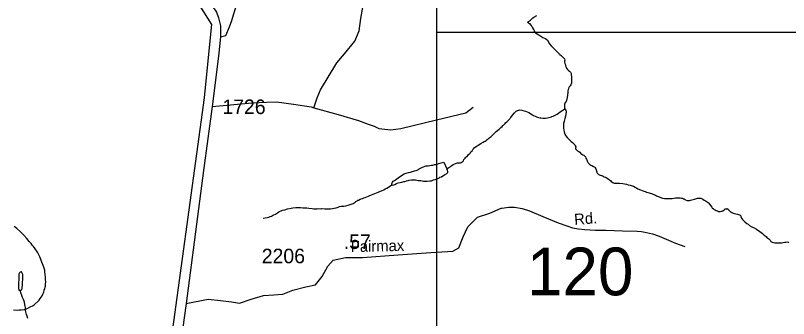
# Model space of a CAD drawing. Extents: x 2206922 to 2357709, y 510027 to 673830.
# Drawn here: x 2325457 to 2332102, y 572837 to 575442 of the extents above; entities that cross this region are included whole.
import ezdxf

# ---------------------------------------------------------------- set-up
doc = ezdxf.new("R2010")
doc.units = 0
for name, color, linetype in [('Exist Boundary Political Urban Extension UEB', 7, 'Continuous'), ('Exist Hydrographic Creek Single Shore', 7, 'Continuous'), ('Exist Hydrographic Misc Water Feature', 7, 'Continuous'), ('Exist Road Non-System Type 51', 7, 'Continuous'), ('Exist Road Non-System Type 51 Label', 7, 'Continuous'), ('Exist Road Secondary Mileage Hundredths English Label', 7, 'Continuous'), ('Exist Road Secondary Structure Standard Bridge Number Label', 7, 'Continuous'), ('Exist Road Secondary Type 51 Attributed', 7, 'Continuous'), ('Exist Road Secondary Type 51 Number Label', 7, 'Continuous'), ('Map Preparation Inset Cut Line', 7, 'Continuous')]:
    doc.layers.add(name, color=color, linetype=linetype)

msp = doc.modelspace()

# ---------------------------------------------------------------- linework, layer by layer
at = {"layer": 'Exist Boundary Political Urban Extension UEB'}
msp.add_lwpolyline([(2326617.5, 571132), (2326752.6, 572327.6), (2327081.9, 574735.7), (2327123.1, 575137.1), (2327143.7, 575363.5), (2327040.8, 575528.1), (2326855.5, 575692.8), (2326011.5, 576145.6), (2325992.1, 576155.6)], dxfattribs=at)
at = {"layer": 'Exist Hydrographic Creek Single Shore'}
for points in [[(2330179.9, 574640.1), (2330185.8, 574632.3), (2330188.3, 574628.3), (2330189.9, 574618.3), (2330190.5, 574608.5), (2330188.3, 574598.3), (2330188.3, 574590.6), (2330184.6, 574576.1), (2330178.9, 574556.3), (2330172.9, 574534.1), (2330167.6, 574514.2), (2330167.6, 574504.1), (2330167.8, 574492.3), (2330167.8, 574472), (2330170, 574460.3), (2330174.4, 574442.2), (2330180.3, 574422.3), (2330188.7, 574406.4), (2330198.5, 574394.4), (2330213.1, 574378.8), (2330224.6, 574366.9), (2330234.8, 574358.9), (2330244.9, 574350.9), (2330253.1, 574343.2), (2330257, 574339.4), (2330263.1, 574333.1), (2330265.6, 574329.1), (2330269.3, 574321.3), (2330273.6, 574313.4), (2330273.6, 574309.3), (2330271.5, 574301.5), (2330271.3, 574295.4), (2330275.4, 574289.5), (2330281.8, 574283.3), (2330287.9, 574279.6), (2330299.6, 574273.7), (2330308, 574267.6), (2330317.9, 574256), (2330325.9, 574249.9), (2330334.3, 574244.2), (2330342.1, 574240.2), (2330348.2, 574236.4), (2330352.3, 574232.2), (2330356.4, 574226.3), (2330360.3, 574216.4), (2330364.4, 574208.4), (2330370.8, 574192.5), (2330374.9, 574184.5), (2330376.7, 574180.6), (2330380.8, 574174.7), (2330384.7, 574168.9), (2330395.2, 574160.9), (2330403, 574156.8), (2330411, 574153.2), (2330425.3, 574145), (2330437.2, 574137.1), (2330441.1, 574133.2), (2330445.4, 574125.3), (2330449.7, 574115.3), (2330451.8, 574107.3), (2330453.8, 574099.3), (2330455.5, 574093.4), (2330457.7, 574087.3), (2330461.8, 574081.4), (2330467.6, 574077.8), (2330473.7, 574073.6), (2330483.8, 574069.7), (2330494, 574067.7), (2330502, 574064.1), (2330508, 574062), (2330518, 574056), (2330525.8, 574052.4), (2330534.2, 574048.3), (2330542, 574044.3), (2330554.3, 574036.7), (2330562.3, 574030.6), (2330572.4, 574022.6), (2330578.3, 574014.9), (2330590.6, 574006.9), (2330604.5, 574001.2), (2330634.5, 573999.5), (2330648.4, 573999.8), (2330676.7, 573998), (2330692.5, 573994), (2330708.5, 573992.5), (2330722.7, 573986.3), (2330740.9, 573982.7), (2330756.9, 573976.7), (2330768.8, 573974.8), (2330785, 573967.1), (2330790.7, 573963), (2330806.9, 573953.3), (2330829.1, 573943.5), (2330857.4, 573931.9), (2330869.5, 573928.1), (2330881.6, 573924.2), (2330891.6, 573920.3), (2330925.3, 573910.7), (2330935.7, 573906.8), (2330959.5, 573897.1)], [(2330959.5, 573897.1), (2330967.3, 573893.1), (2330983.9, 573885.3), (2330995.6, 573879.5), (2331020, 573871.8), (2331035.8, 573869.8), (2331047.7, 573868), (2331073.7, 573868.1), (2331087.9, 573868.4), (2331101.8, 573870.4), (2331115.7, 573872.8), (2331129.7, 573874.8), (2331142, 573874.9), (2331153.5, 573875.2), (2331163.7, 573875.3), (2331171.3, 573875.4), (2331181.8, 573873.4), (2331191.6, 573871.5), (2331199.8, 573867.4), (2331203.7, 573865.6), (2331209.9, 573861.8), (2331217.9, 573857.8), (2331230, 573851.9), (2331239.8, 573852.1), (2331245.7, 573852), (2331250.1, 573852.2), (2331258.1, 573854.2), (2331271.8, 573858.2), (2331281.8, 573860.3), (2331294.1, 573864.6), (2331303.4, 573866.9), (2331311.4, 573868.9), (2331319.8, 573872.9), (2331333.3, 573872.9), (2331349.7, 573871.3), (2331364.1, 573863.4), (2331377.6, 573855.7), (2331393.8, 573845.5), (2331410, 573835.8), (2331418.2, 573828.1), (2331432.6, 573810.1), (2331442.6, 573796), (2331446.3, 573790.2), (2331456.5, 573780.5), (2331464.3, 573774.5), (2331472.7, 573770.4), (2331480.5, 573766.8), (2331491, 573762.8), (2331498.8, 573758.8), (2331504.9, 573757.1), (2331508.6, 573756.9), (2331514.8, 573757.2), (2331524.8, 573759), (2331530.6, 573761.3), (2331536.5, 573763.3), (2331550.5, 573773.3), (2331556.6, 573779.7), (2331566.9, 573779.8), (2331570.6, 573781.7), (2331574.9, 573781.8), (2331584.7, 573773.9), (2331588.6, 573770), (2331601.1, 573758), (2331606.8, 573753.9), (2331614.8, 573748.2), (2331626.9, 573744.4), (2331648.9, 573738.7), (2331662.6, 573734.6), (2331681.3, 573728.9), (2331685.2, 573726.7), (2331691.1, 573718.9), (2331693, 573715)], [(2331693, 573715), (2331699.1, 573701.1), (2331707.3, 573689.3), (2331715.5, 573679.1), (2331725.8, 573669.5), (2331743.8, 573655.4), (2331754.1, 573647.8), (2331767.8, 573638), (2331786.1, 573625.9), (2331806.2, 573616.4), (2331826.3, 573604.5), (2331854.5, 573584.8), (2331878.7, 573567), (2331890.6, 573557.1), (2331892.9, 573553.1), (2331900.9, 573547.4), (2331908.9, 573541.3), (2331916.9, 573535.3), (2331925.3, 573529.6), (2331933.1, 573523.5), (2331939, 573515.8), (2331943.1, 573511.9), (2331947.6, 573505.9), (2331951.3, 573499.7), (2331961.4, 573494.1), (2331973.5, 573490.3), (2331985.4, 573488.1), (2331999.1, 573488.4), (2332011.4, 573488.6), (2332023.3, 573488.4), (2332035.2, 573488.7), (2332045.5, 573488.8), (2332057.3, 573491.1), (2332069.6, 573493.3), (2332079.3, 573493), (2332095.5, 573495.5), (2332105.5, 573491.5)]]:
    msp.add_lwpolyline(points, dxfattribs=at)
at = {"layer": 'Exist Hydrographic Misc Water Feature'}
for points in [[(2329858, 575384.4), (2329885.6, 575402.5), (2329902, 575418.7), (2329911.5, 575427.1), (2329939.2, 575443.1)], [(2329858, 575384.4), (2329874.4, 575372.6), (2329886.5, 575358.6), (2329894.7, 575346.9), (2329902.5, 575334.7), (2329910.7, 575322.9), (2329912.9, 575318.9), (2329917, 575307), (2329921.1, 575301.1), (2329927.1, 575293.3), (2329941, 575283.1), (2329955.6, 575275.7), (2329973.4, 575263.6), (2329991.4, 575254), (2330005.8, 575247.8), (2330015.8, 575242.2), (2330029.6, 575230.5), (2330048, 575198.5), (2330062, 575182.6), (2330078.4, 575163.1), (2330088.4, 575155.1), (2330106.5, 575135.4), (2330124.5, 575119.2), (2330136.6, 575107.7), (2330149.1, 575097.7), (2330165.1, 575079.9), (2330175.4, 575069.8), (2330179.5, 575057.9), (2330177.6, 575048), (2330177.6, 575039.9), (2330179.9, 575028.2), (2330183.8, 575018.3), (2330186, 575008.2), (2330190.3, 574998.2), (2330194.2, 574988.3), (2330202.2, 574978.2), (2330210.2, 574970.5), (2330220.5, 574962.5), (2330226.8, 574954.6), (2330232.8, 574944.4), (2330235, 574932.7), (2330236.9, 574918.6), (2330237.1, 574906.8), (2330237.3, 574894.7), (2330237.3, 574882.9), (2330235.5, 574868.6), (2330235.9, 574860.8), (2330230.1, 574846.7), (2330225.8, 574838.8), (2330217.8, 574828.7), (2330214.1, 574822.3), (2330210, 574812.4), (2330208.2, 574804.6), (2330206.5, 574794.3), (2330204.5, 574784.4), (2330202.6, 574758.3), (2330198.5, 574736.2), (2330193, 574710.3), (2330187.1, 574698.2), (2330183.6, 574694.3), (2330179.7, 574684.4), (2330177.4, 574676.1), (2330175.8, 574656.1), (2330177.6, 574644.1), (2330179.9, 574640.1)], [(2329166.3, 574123.5), (2329183.5, 574135.9), (2329193.8, 574141.6), (2329199.7, 574146), (2329207.9, 574152.1), (2329219.4, 574160.1), (2329233.6, 574168.1), (2329239.5, 574170.5), (2329249.4, 574174.2), (2329255.5, 574174.5), (2329261.5, 574174.5), (2329269.5, 574174.9), (2329281.3, 574176.7), (2329287.1, 574178.7), (2329297.1, 574182.9), (2329303.5, 574187.2), (2329307.4, 574193.1), (2329311.3, 574203.1), (2329317.2, 574211.1), (2329323, 574217.1), (2329328.5, 574223.2), (2329339, 574231.3), (2329352.7, 574247.5), (2329364.4, 574257.5), (2329372.4, 574269.7), (2329382.2, 574280), (2329388.2, 574290), (2329394.3, 574296), (2329403.6, 574306), (2329417.5, 574316), (2329433.7, 574326.6), (2329457.7, 574342.4), (2329477.2, 574352.9), (2329487.2, 574359.1), (2329493.4, 574363), (2329503.2, 574368.8), (2329513.1, 574377.1), (2329521.1, 574383.2), (2329527.2, 574387.1), (2329535, 574393.3), (2329542.8, 574399.4), (2329552.6, 574407.6), (2329558.8, 574413.6), (2329568.6, 574423.9), (2329590.2, 574444.1), (2329614.4, 574464), (2329630.3, 574478.3), (2329639.6, 574488.6), (2329647.8, 574496.7), (2329653.5, 574500.7), (2329659.7, 574506.7), (2329665.6, 574514.7), (2329673.4, 574522.9), (2329679.6, 574528.9), (2329705.2, 574555), (2329709.3, 574559.3), (2329714.8, 574565.3), (2329721, 574573.3), (2329732.9, 574589.4), (2329744.6, 574603.4), (2329752.4, 574611.6), (2329762.2, 574619.8), (2329772.2, 574624), (2329776.3, 574625.8), (2329792.3, 574629.9), (2329808.3, 574628.3), (2329818.6, 574626.3), (2329830.3, 574622.6), (2329842.4, 574618.7), (2329854.5, 574614.8), (2329870.5, 574608.8), (2329884.4, 574601), (2329888.5, 574597.2), (2329902.7, 574587.4), (2329910.9, 574581.2), (2329924.8, 574575.5), (2329934.8, 574571.5), (2329943.1, 574569.5), (2329964.6, 574563.8), (2329972.8, 574562.2), (2329990.8, 574558.2), (2329998.8, 574558.2), (2330002.7, 574558.5), (2330013, 574560.6), (2330030.6, 574562.8), (2330040.9, 574564.9), (2330064.9, 574571.1), (2330069, 574572.9), (2330078.6, 574577.1), (2330096.4, 574585.3), (2330102.8, 574587.2), (2330112.6, 574593.5), (2330124.1, 574603.5), (2330140.3, 574613.6), (2330161.8, 574628.2), (2330179.9, 574640.1)], [(2328693.7, 573986.6), (2328691.8, 573990.5), (2328691.6, 573994.6), (2328697.8, 574010.7), (2328703.5, 574016.8), (2328715, 574024.8), (2328723.2, 574030.8), (2328747.2, 574047), (2328766.9, 574061.1), (2328780.6, 574069.6), (2328784.7, 574071.4), (2328798.9, 574079.8), (2328814.9, 574086), (2328834.5, 574091.9), (2328852.6, 574096.1), (2328870.2, 574102.4), (2328888.5, 574106.5), (2328902.4, 574108.9), (2328910.2, 574113), (2328920.3, 574118.8), (2328928, 574122.9), (2328938.1, 574129.1), (2328955.9, 574137.3), (2328964.3, 574141.3), (2328977.7, 574147.4), (2328987.7, 574149.5), (2329003.5, 574150), (2329017.9, 574151.9), (2329029.7, 574154.2), (2329045.9, 574156.2), (2329059.7, 574160.6), (2329073.6, 574162.6), (2329081.6, 574164.6), (2329095.6, 574168.6), (2329117.5, 574175.1), (2329127.6, 574179.2), (2329139.2, 574181.1), (2329166.3, 574123.5)], [(2328693.7, 573986.6), (2328697.8, 573984.8), (2328709.9, 573986.6), (2328717.5, 573990.7), (2328731.6, 573997.1), (2328747.6, 574003.2), (2328763.6, 574007.3), (2328779.6, 574009.3), (2328795.2, 574013.9), (2328805.2, 574015.6), (2328817.5, 574019.9), (2328831.3, 574023.9), (2328841.5, 574026), (2328861.4, 574028.2), (2328879.2, 574030.4), (2328897.1, 574029), (2328919, 574024.9), (2328941.2, 574023.1), (2328963.1, 574019.4), (2328997.4, 574017.9), (2329019.3, 574019.9), (2329032.8, 574022.3), (2329050.9, 574028.5), (2329065.2, 574032.4), (2329079, 574038.5), (2329095, 574044.6), (2329104.8, 574052.9), (2329118.7, 574055.3), (2329130.6, 574065.2), (2329144.6, 574073.2), (2329164.7, 574083.6), (2329172.3, 574093.8), (2329174.1, 574099.6), (2329170, 574115.6), (2329166.3, 574123.5)], [(2327587, 573700.9), (2327621.5, 573705.1), (2327635.2, 573709.5), (2327645.2, 573713.3), (2327656.9, 573717.6), (2327665.3, 573721.6), (2327679.1, 573727.6), (2327692.8, 573734.1), (2327700.8, 573740.2), (2327709, 573746.2), (2327720.9, 573754.2), (2327752.7, 573768.5), (2327772.4, 573772.8), (2327794.5, 573780.8), (2327826.3, 573785.4), (2327842.3, 573789.5), (2327866.1, 573792), (2327890.5, 573792), (2327908.3, 573792.1), (2327928.4, 573790.3), (2327948.5, 573788.5), (2327962, 573788.8), (2327978.4, 573786.8), (2328008.4, 573783.1), (2328022.5, 573781.4), (2328050.2, 573779.7), (2328064.4, 573782), (2328078.3, 573779.9), (2328088.6, 573782), (2328116.2, 573780.3), (2328130.4, 573780.6), (2328142.3, 573780.8), (2328154.2, 573781), (2328166.1, 573780.9), (2328182.3, 573783.3), (2328196.2, 573785.3), (2328214.3, 573789.5), (2328230.3, 573795.6), (2328241.9, 573799.9), (2328257.9, 573801.9), (2328280.1, 573802.3), (2328297.9, 573806.5), (2328316, 573810.6), (2328359.6, 573825.2), (2328377.3, 573837.1), (2328383.4, 573843.5), (2328395.5, 573849.4), (2328401.3, 573853.4), (2328405.6, 573855.6), (2328421.4, 573863.7), (2328429.4, 573865.8), (2328439, 573870), (2328451.1, 573873.9), (2328462.8, 573878.2), (2328477.1, 573882.1), (2328490.9, 573888.5), (2328504.6, 573894.6), (2328516.7, 573900.9), (2328532.7, 573907), (2328544.8, 573910.8), (2328560.6, 573917), (2328574.5, 573923.4), (2328608.4, 573937.8), (2328624.2, 573943.9), (2328636, 573951.9), (2328650, 573958.3), (2328663.9, 573966.3), (2328693.7, 573986.6)], [(2325542.8, 572917.3), (2325552.9, 572921.4), (2325562.9, 572925.2), (2325590.4, 572939.7), (2325602.3, 572947.7), (2325618.5, 572956.2), (2325624.2, 572962.2), (2325650.1, 572984.3), (2325660.1, 572996.5), (2325669.8, 573008.5), (2325685.8, 573032.5), (2325693.6, 573046.7), (2325701.3, 573065), (2325705.2, 573081), (2325708.7, 573096.7), (2325713, 573107), (2325714.7, 573116.9), (2325716.3, 573134.9), (2325718.2, 573150.8), (2325715.7, 573175.1), (2325715.7, 573195), (2325713.4, 573212.7), (2325711, 573240.7), (2325709.1, 573252.7), (2325707.1, 573260.8), (2325701.1, 573278.7), (2325684.7, 573322.5), (2325678, 573336.5), (2325672, 573354.4), (2325665.9, 573368.3), (2325645.8, 573407.9), (2325627.3, 573435.8), (2325611.1, 573457.7), (2325601.1, 573469.3), (2325590.8, 573481.4), (2325576.3, 573499.4), (2325554.3, 573525), (2325528.1, 573554.5), (2325499.6, 573582.4), (2325467.6, 573611.9), (2325457.3, 573619.9), (2325445, 573629.9)], [(2325499.1, 573077.9), (2325507, 573082.8), (2325512.9, 573084.8), (2325514.7, 573098.7), (2325516.8, 573130.9), (2325518.2, 573155), (2325520.1, 573166.8), (2325520.1, 573177), (2325520.1, 573188.8), (2325519.7, 573196.9), (2325519.7, 573214.7), (2325517.2, 573220.8), (2325515.6, 573228.7), (2325509.6, 573238.6), (2325505.3, 573238.8), (2325497.3, 573236.4), (2325491.6, 573230.3), (2325487.5, 573218.4), (2325486, 573186.5), (2325482.6, 573130.3), (2325482.8, 573120.6), (2325482.6, 573112.5), (2325482.8, 573108.4), (2325483.2, 573102.3), (2325483, 573094.5), (2325485, 573088.6), (2325487.1, 573082.6), (2325491.4, 573080.3), (2325499.1, 573077.9)], [(2325542.8, 572917.3), (2325543, 572921.3), (2325542.8, 572933.1), (2325540.6, 572945.2), (2325538.3, 572957.2), (2325534, 572977), (2325532.4, 572987), (2325526.2, 573000.9), (2325517.6, 573018.8), (2325509.2, 573042.8), (2325507.6, 573050.7), (2325499.1, 573077.9)], [(2325439.1, 572912.2), (2325477, 572910.5), (2325488.9, 572912.8), (2325500.8, 572912.7), (2325507, 572910.9), (2325533.2, 572915.1), (2325542.8, 572917.3)], [(2325564, 572837.4), (2325557.6, 572857.5), (2325553.5, 572871.5), (2325544.9, 572907.2), (2325542.8, 572917.3)]]:
    msp.add_lwpolyline(points, dxfattribs=at)
at = {"layer": 'Exist Road Non-System Type 51'}
for points in [[(2327218.7, 575259.8), (2327266.3, 575270.5), (2327297.9, 575343.3), (2327317.2, 575399.1), (2327332.2, 575448.3), (2327360, 575538.3), (2327379.3, 575621.9), (2327398.5, 575681.9), (2327426.4, 575752.6), (2327482.1, 575859.8)], [(2328020.6, 574648), (2328050.6, 574733.7), (2328080.6, 574804.4), (2328220.2, 575035.1), (2328285.3, 575111.8), (2328374.2, 575220.5), (2328411.2, 575308.8), (2328426, 575417), (2328446.8, 575527.1), (2328458.2, 575591.1)], [(2327148, 574659.8), (2327490.6, 574691.9), (2327616.2, 574696.6), (2327700.3, 574699.5), (2327846.2, 574681.1), (2327998.5, 574656.8), (2328020.6, 574648)], [(2328020.6, 574648), (2328230.5, 574592.3), (2328406.1, 574538.7), (2328487.5, 574508.7), (2328541, 574491.6), (2328581.7, 574470.1), (2328684.1, 574460.3), (2328770.1, 574471.2), (2329076.9, 574544.2)], [(2329076.9, 574544.2), (2329328, 574604.1), (2329392.3, 574653.4)], [(2329636.6, 573787.3), (2329699.4, 573795.1), (2329746.3, 573793.3), (2329811.4, 573783.8), (2329876.5, 573763.8), (2329990.3, 573715.1), (2330121.4, 573661.3), (2330196.5, 573634.3), (2330244.3, 573617.8), (2330298.1, 573607.4), (2330352, 573601.3), (2330443.2, 573597.8), (2330530.9, 573596.1), (2330675.5, 573592.6), (2330800.5, 573587.4), (2330838.7, 573584.8), (2330882.2, 573577.8), (2330933.4, 573564.8), (2330989.4, 573545.7), (2331130.1, 573485.7), (2331210.9, 573456.2)]]:
    msp.add_lwpolyline(points, dxfattribs=at)
at = {"layer": 'Exist Road Secondary Type 51 Attributed'}
for points in [[(2324282.7, 577160.5), (2324452.4, 577085.3), (2325157.5, 576728.7), (2325489.4, 576550.8), (2325806.9, 576398.3), (2326046.2, 576257.3), (2326588, 575925.1), (2326900.7, 575740.8), (2327030.2, 575643.3), (2327109.4, 575572.6), (2327154.4, 575516.9), (2327186.5, 575469.8), (2327203.7, 575420.5), (2327220.8, 575354.1), (2327218.7, 575259.8), (2327201.5, 575092.6), (2327148, 574659.8), (2327073, 574109.1), (2326925.3, 572966.9)], [(2326925.3, 572966.9), (2327113.4, 573003), (2327219.7, 572991.8), (2327314.8, 572980.6), (2327381.9, 572969.4), (2327482.6, 573003), (2327588.9, 573036.6), (2327678.4, 573042.1), (2327756.2, 573046.2), (2327840.6, 573081.3), (2327952.5, 573109.3), (2328036.4, 573126.1), (2328092.4, 573198.9), (2328142.7, 573288.5), (2328187.5, 573338.9), (2328293.8, 573361.3), (2328439.2, 573361.3), (2328746.9, 573383.7), (2329026.6, 573406.1), (2329076.9, 573409), (2329216.8, 573417.3), (2329267.1, 573445.3), (2329306.3, 573540.4), (2329345.4, 573624.4), (2329429.4, 573708.4), (2329535.6, 573742), (2329630.7, 573786.8), (2329636.6, 573787.3)], [(2326925.3, 572966.9), (2326879.2, 572638), (2326817.6, 572148.6)]]:
    msp.add_lwpolyline(points, dxfattribs=at)
at = {"layer": 'Map Preparation Inset Cut Line'}
for p, q in [((2329076.9, 579858.1), (2329076.9, 575298.3)), ((2329076.9, 575298.3), (2332290.7, 575298.3)), ((2329076.9, 575298.3), (2329076.9, 574544.2)), ((2329076.9, 574544.2), (2329076.9, 573409)), ((2329076.9, 573409), (2329076.9, 571373.3))]:
    msp.add_line(p, q, dxfattribs=at)

# ---------------------------------------------------------------- texts
at = {"layer": 'Exist Road Non-System Type 51 Label'}
for s, rotation, p in [('Rd.', 4.57068, (2330263.3, 573641.6)), ('Fairmax', 1.32545, (2328340.5, 573408.5))]:
    msp.add_text(s, height=95, rotation=rotation, dxfattribs=at).set_placement(p)
at = {"layer": 'Exist Road Secondary Mileage Hundredths English Label'}
msp.add_text('.57', height=125, dxfattribs=at).set_placement((2328279.1, 573435.2))
at = {"layer": 'Exist Road Secondary Structure Standard Bridge Number Label'}
msp.add_text('120', height=410.1, dxfattribs=at).set_placement((2329854, 573037.2))
at = {"layer": 'Exist Road Secondary Type 51 Number Label'}
for s, p in [('1726', (2327235.6, 574594.9)), ('2206', (2327573.9, 573312.5))]:
    msp.add_text(s, height=125, dxfattribs=at).set_placement(p)

doc.saveas('drawing.dxf')
